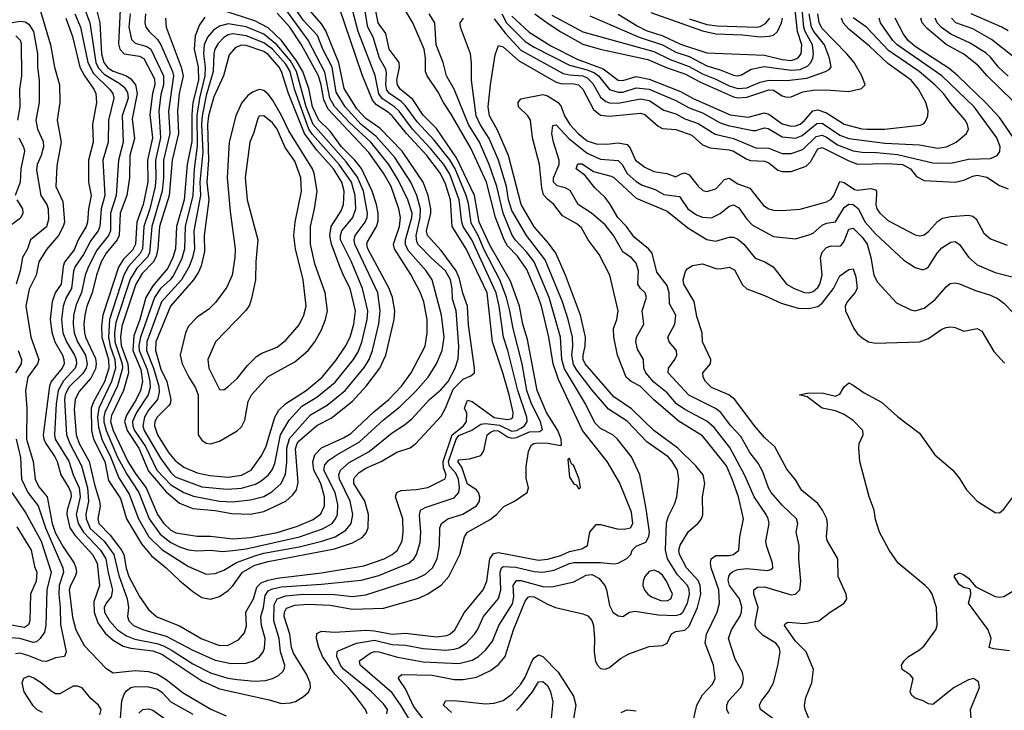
# Model space of a CAD drawing. Header units: inches. Extents: x 884549 to 1028252, y 526810 to 653624.
# Tile 808 of 1056: x 974289 to 978732, y 611426 to 614544. Entities that reach past the tile are written whole.
import ezdxf

# ---------------------------------------------------------------- set-up
doc = ezdxf.new("R2010")
doc.units = ezdxf.units.IN
doc.header["$MEASUREMENT"] = 0
doc.layers.add('A9671', color=7, linetype='Continuous')

msp = doc.modelspace()

# ---------------------------------------------------------------- linework, layer by layer
at = {"layer": 'A9671', "color": 5}
for points, elevation in [([(976990, 614568.1), (977075.3, 614515.3), (977115.3, 614495.3), (977191.2, 614471.2), (977270, 614433.4), (977390, 614393.2), (977650, 614382.7), (977730, 614364), (977770, 614359.8), (977800.9, 614370), (977815.8, 614390), (977817.7, 614430), (977798.6, 614490), (977774.2, 614714.2)], 2480), ([(974496.4, 614550), (974527.3, 614467.3), (974560.2, 614330), (974581.3, 614290), (974623.9, 614230), (974632.2, 614210), (974635.2, 614170), (974617.2, 614070), (974620.1, 613990), (974598.9, 613910), (974599.3, 613810), (974611.6, 613750), (974599.6, 613690), (974594.4, 613630), (974588.4, 613610), (974552.7, 613550), (974535.1, 613504.9), (974490.9, 613449.1), (974484.8, 613430), (974475.4, 613350), (974448.1, 613310), (974435.4, 613270), (974426.8, 613190), (974433.5, 613133.5), (974447.6, 613090), (974481.1, 613030), (974488.5, 613010), (974488.7, 612990), (974480.1, 612970), (974431, 612910), (974423.1, 612890), (974395, 612670), (974397.3, 612650), (974405.9, 612630), (974447.5, 612570), (974457.6, 612550), (974473.7, 612490), (974511.1, 612430), (974518.8, 612410), (974520.4, 612390), (974502.8, 612330), (974501.7, 612310), (974514.8, 612250), (974536.9, 612216.9), (974616.8, 612130), (974638, 612090), (974648.9, 611990), (974623.9, 611916.1), (974624.3, 611870), (974641.1, 611821.1), (974674.6, 611774.6), (974710, 611742.9), (974756.3, 611716.3), (974790, 611707.1), (974890, 611694.7), (974930, 611680.1), (975110, 611559.2), (975190, 611523.8), (975414.4, 611474.4), (975470, 611457.7), (975510, 611460.8), (975533.1, 611466.9), (975570, 611488.5), (975591.7, 611508.3), (975600.7, 611530), (975598.9, 611550), (975582.8, 611590), (975525, 611685), (975515, 611710), (975508.1, 611770), (975482.6, 611850), (975484.1, 611870), (975492.7, 611887.3), (975530, 611901.1), (975590, 611904.9), (975690, 611900.7), (975790, 611882.6), (975930, 611886.8), (976090, 611933.3), (976130, 611952.2), (976190, 611991.6), (976225.6, 612030), (976274.6, 612130), (976296, 612210), (976309.1, 612230), (976412, 612288), (976440.8, 612310), (976473.4, 612346.6), (976522.3, 612370), (976578.7, 612410), (976584.9, 612430), (976574.4, 612474.4), (976573.8, 612526.2), (976585.5, 612594.5), (976597.1, 612622.9), (976608.6, 612631.4), (976625.6, 612634.4), (976672.5, 612632.5), (976730, 612621.1), (976733.1, 612626.9), (976731.8, 612650), (976717.1, 612690), (976666.7, 612770), (976624.3, 612870), (976580.8, 613100.8), (976559.2, 613170), (976543.8, 613250), (976503.6, 613363.6), (976410, 613526.3), (976362.8, 613630), (976341.7, 613750), (976260.2, 613920.2), (976170, 614053.1), (976110, 614113.3), (976062.6, 614182.6), (976005.6, 614230), (975993, 614250), (975991.1, 614270), (976002.7, 614330), (976001.7, 614350), (975956.1, 614410), (975940.7, 614480.7), (975906.8, 614530), (975887.1, 614627.1)], 2420), ([(974741.6, 614590), (974734, 614434), (974740.1, 614410), (974759.8, 614390), (974830, 614379.4), (974848.3, 614368.3), (974896.3, 614276.3), (974898.4, 614250), (974888.1, 614210), (974876.1, 614116.1), (974887.5, 614010), (974865.5, 613910), (974866.6, 613810), (974845.8, 613710), (974816.8, 613630), (974811.1, 613530), (974797.4, 613502.6), (974757.7, 613462.3), (974733.9, 613426.1), (974663.7, 613210), (974657.7, 613162.3), (974659.8, 613110), (974690, 613010), (974691.6, 612970), (974670.9, 612909.1), (974621.3, 612818.7), (974610.9, 612790), (974612.9, 612690), (974621, 612650), (974673.5, 612550), (974690, 612463.3), (974743, 612383), (974770.6, 612290), (974838.5, 612178.5), (974883.2, 612123.2), (974950.1, 612070), (975010, 612012), (975070, 611962), (975110, 611936.1), (975150, 611928.4), (975190, 611940.4), (975230, 611967.4), (975250, 611987.6), (975294.2, 612050), (975350, 612081), (975410, 612098.8), (975710, 612155.6), (975790, 612181.7), (975833.4, 612206.6), (975852, 612228), (975861.5, 612250), (975862.6, 612310), (975846.4, 612370), (975796.6, 612450), (975796.4, 612470), (975801.7, 612478.3), (975820.8, 612499.2), (975850, 612520.1), (975919.8, 612550), (975990, 612591), (976050, 612611.8), (976076.3, 612630), (976190, 612754), (976210, 612790.1), (976244.8, 612875.2), (976290, 612920.4), (976324.1, 612935.9), (976340.4, 612950), (976341.5, 612970), (976314, 613166), (976310.2, 613250), (976288.5, 613308.5), (976273.9, 613373.9), (976258.6, 613410), (976190, 613501.5), (976128.4, 613570), (976124.3, 613590), (976143.3, 613670), (976143.5, 613690), (976132, 613750), (976109.7, 613810), (976015.2, 613950), (975913.5, 614053.5), (975850, 614097), (975810, 614141.6), (975752.9, 614232.9), (975729.3, 614349.3), (975670, 614493.4), (975650, 614524.1), (975570, 614618.4)], 2520), ([(974787.6, 614570), (974781.4, 614510), (974793.5, 614453.5), (974810, 614437.4), (974862.6, 614422.6), (974880.8, 614410), (974936.9, 614290), (974937.4, 614250), (974926.1, 614206.1), (974916.1, 614130), (974924.2, 614010), (974902, 613910), (974903.5, 613830), (974899.8, 613790), (974875.6, 613690), (974849.4, 613610.6), (974843.1, 613510), (974832.2, 613487.8), (974779.8, 613430), (974758, 613390), (974693.9, 613190), (974689.9, 613110), (974697.6, 613070), (974718.7, 613010), (974721.2, 612970), (974703.6, 612910), (974645.8, 612790), (974639.7, 612750), (974644.1, 612704.1), (974658.6, 612650), (974698, 612570), (974735.3, 612475.2), (974782.3, 612402.3), (974824.4, 612290), (974871.9, 612210), (974930, 612152.8), (975050, 612075.3), (975130, 612041.5), (975170, 612044.5), (975210, 612059.6), (975266.3, 612093.8), (975350, 612123.8), (975390, 612135), (975550, 612164.4), (975651.6, 612190), (975711.9, 612210), (975760.9, 612239.1), (975785, 612270), (975792.7, 612310), (975779.9, 612370), (975731.8, 612470), (975728.7, 612490), (975735.8, 612510), (975775.3, 612544.7), (975866, 612594), (975970, 612679.6), (976025.2, 612714.8), (976057.7, 612742.3), (976138.7, 612830), (976190, 612874.4), (976221.6, 612910), (976254.4, 612970), (976267.7, 613012.3), (976270.2, 613070), (976257.9, 613230), (976241.7, 613281.7), (976240.6, 613330), (976233.4, 613370), (976209.6, 613410), (976147.3, 613467.3), (976087.9, 613527.9), (976081, 613541), (976077.2, 613570), (976096.6, 613650), (976097, 613690), (976081.5, 613750), (976053.5, 613810), (975981.9, 613921.9), (975897, 614017), (975830, 614070), (975757.7, 614150), (975717, 614217), (975699.1, 614330), (975656, 614410), (975632.3, 614472.3), (975570, 614539.3), (975510, 614624.8)], 2540), ([(974382.3, 614582.3), (974427.3, 614430), (974445.7, 614330), (974467.8, 614250), (974469.6, 614170), (974457.7, 614090), (974476.5, 613990), (974456.2, 613883.8), (974452.2, 613790), (974483.6, 613723.6), (974490.6, 613630), (974485.2, 613610), (974464.3, 613570), (974410, 613507), (974375.1, 613450), (974362.3, 613390), (974332, 613328), (974317, 613250), (974338.3, 613110), (974374.3, 613010), (974369, 612990), (974324.9, 612930), (974314.3, 612870), (974320.6, 612790), (974319.6, 612650), (974349.5, 612550), (974358.2, 612470), (974375.4, 612435.4), (974412.5, 612390), (974434.5, 612270), (974449.2, 612229.2), (974484.2, 612164.2), (974534.1, 612090), (974541.9, 612070), (974544.3, 612050), (974539.6, 612030), (974517.2, 611990), (974512.4, 611970), (974527, 611847), (974541.8, 611790), (974579.1, 611719.1), (974676.7, 611616.7), (974710, 611595.8), (974810, 611606.4), (974870, 611601), (974910, 611589.8), (974950, 611565.6), (975025.9, 611505.9), (975151, 611431), (975220.9, 611400.9)], 2380), ([(974537.9, 614570), (974562.9, 614510), (974595.7, 614350), (974621.1, 614301.1), (974694.3, 614230), (974708.4, 614210), (974713.3, 614190), (974689.3, 614090), (974688, 613990), (974663.5, 613910), (974672.2, 613750), (974655.9, 613690), (974650, 613610), (974643.2, 613590), (974610, 613547), (974576.1, 613483.9), (974539.7, 613430), (974532, 613408), (974522.3, 613330), (974498, 613290), (974484.4, 613250), (974477.4, 613190), (974482.9, 613130), (974499.6, 613090), (974536.5, 613030), (974544.2, 613010), (974545.5, 612990), (974538.4, 612970), (974486.2, 612913.8), (974461.9, 612870), (974452.5, 612810), (974445, 612670), (974448.3, 612650), (974510, 612551.7), (974530.5, 612490), (974557.5, 612430), (974562, 612390), (974543.9, 612310), (974553.1, 612270), (974576.6, 612230), (974653.6, 612150), (974676.6, 612110), (974687.3, 612047.3), (974707.7, 611970), (974701.3, 611938.7), (974678.2, 611910), (974669.3, 611890), (974671.4, 611870), (974693.3, 611830), (974730.4, 611790), (974770, 611762.3), (974808.3, 611748.3), (974908, 611728), (974937.5, 611717.5), (974977.1, 611697.1), (975070, 611636.5), (975150, 611595.9), (975227.7, 611572.3), (975270, 611565.2), (975350, 611558.2), (975398.3, 611561.7), (975429.9, 611570.1), (975456.3, 611583.7), (975477.4, 611602.6), (975483.8, 611616.2), (975485.7, 611630), (975466.1, 611690), (975458.9, 611750), (975435.3, 611830), (975437.6, 611902.4), (975450.4, 611929.6), (975490, 611943.8), (975570, 611950), (975710, 611949.3), (975790, 611940.7), (975850, 611947.5), (976079.2, 612020.8), (976119.7, 612040.3), (976151.6, 612070), (976172.9, 612110), (976183.2, 612170), (976184.1, 612250), (976192, 612270), (976221.4, 612290), (976287.8, 612312.2), (976350.8, 612349.2), (976363.4, 612370), (976364.9, 612390), (976359, 612410), (976350, 612421.3), (976310, 612447.7), (976284.5, 612524.5), (976265.9, 612550), (976270, 612556.8), (976317.8, 612562.2), (976370, 612576.2), (976383, 612597), (976398.9, 612670), (976416.1, 612683.9), (976430, 612688.8), (976450, 612688.1), (976490, 612660.6), (976510, 612654.4), (976530, 612657.7), (976590, 612684), (976634.5, 612685.5), (976647.3, 612692.7), (976639, 612730), (976598.4, 612810), (976576.5, 612870), (976556.5, 612990), (976515.1, 613150), (976500.9, 613230), (976484.8, 613290), (976455.5, 613370), (976385.3, 613505.3), (976357.6, 613570), (976325.7, 613625.7), (976313.7, 613713.7), (976304.1, 613750), (976253.1, 613870), (976230, 613910.7), (976159.3, 613999.3), (976081.8, 614081.8), (976030, 614154.8), (976010, 614174.7), (975956.9, 614210), (975946.1, 614226.1), (975940.9, 614250), (975944.3, 614304.3), (975940.8, 614320.8), (975912.9, 614370), (975884.4, 614464.4), (975859, 614510), (975846.1, 614590)], 2440), ([(974582.2, 614590), (974604.8, 614530), (974631.5, 614350), (974644.6, 614324.6), (974670, 614297.2), (974737.7, 614257.7), (974759.6, 614239.6), (974774.8, 614214.8), (974777.4, 614190), (974751, 614110), (974756.1, 613990), (974734.2, 613910), (974724.6, 613750), (974697.7, 613670), (974698.1, 613590), (974690, 613569.2), (974636.8, 613503.2), (974599.7, 613430), (974584.1, 613390), (974567.7, 613312.3), (974542.8, 613257.2), (974532.1, 613210), (974529.5, 613170), (974534.2, 613130), (974549.8, 613090), (974584.9, 613030), (974593.6, 612990), (974588.6, 612970), (974574.1, 612945.9), (974510, 612884.7), (974494.5, 612850), (974490.9, 612830), (974499.3, 612670), (974515.4, 612630), (974568.1, 612530), (974595.1, 612430), (974599.2, 612370), (974587.6, 612312.4), (974589.2, 612290), (974607.3, 612247.3), (974670, 612189.2), (974713.9, 612130), (974735.3, 612035.3), (974773.9, 611930), (974779.1, 611890), (974774.6, 611850), (974781.4, 611830), (974790, 611820.8), (974802.5, 611810), (974847.3, 611790), (974950, 611760.9), (975070, 611697.2), (975170, 611652.3), (975242.4, 611637.6), (975310, 611639.4), (975343.1, 611650), (975371.4, 611668.6), (975387.9, 611690), (975393.7, 611706.3), (975396.6, 611750), (975380.4, 611810), (975376.8, 611850), (975389.2, 611890.8), (975395.9, 611944.1), (975410, 611965.6), (975430, 611975.5), (975470, 611984.4), (975650, 611995.4), (975830, 612013.9), (975910, 612034.7), (976045, 612090), (976067.2, 612110), (976079, 612130), (976095.4, 612184.6), (976099.1, 612230), (976092.7, 612307.3), (976098.1, 612330), (976118, 612342), (976250, 612385), (976270.7, 612409.3), (976273.5, 612430), (976269.6, 612470), (976257.4, 612497.4), (976229, 612529), (976224.1, 612550), (976258.5, 612650), (976270, 612667), (976328.6, 612691.4), (976370, 612718.2), (976390, 612721), (976453.2, 612713.2), (976510, 612687.1), (976530, 612689.1), (976550, 612699.5), (976566.1, 612710), (976579.3, 612730), (976577.1, 612750), (976536, 612870), (976491, 613051), (976471.9, 613110), (976451.7, 613250), (976438.5, 613310), (976329.4, 613549.4), (976289.5, 613610), (976283.4, 613630), (976271.2, 613730), (976230, 613846.3), (976203, 613890), (976142.7, 613962.7), (976061.3, 614050), (976000.7, 614130), (975980.5, 614150), (975926.1, 614186.1), (975909.6, 614209.6), (975892.2, 614292.2), (975815.9, 614490), (975785.1, 614610)], 2460), ([(974635.1, 614590), (974651, 614530), (974657.9, 614390), (974668.9, 614350), (974686.7, 614326.7), (974710, 614310.9), (974770.2, 614290.2), (974790, 614277), (974811.5, 614250), (974818.8, 614210), (974796.1, 614096.1), (974807, 614007), (974785.7, 613930), (974784.4, 613830), (974772.7, 613750), (974742.6, 613670), (974737.4, 613570), (974728.8, 613550), (974679.3, 613490), (974656, 613450), (974634.5, 613390), (974616.4, 613310), (974591.7, 613250), (974582, 613210), (974577.8, 613170), (974580.4, 613130), (974585.5, 613110), (974630, 613014.7), (974633.8, 612990), (974630, 612968), (974610, 612925.7), (974555.6, 612864.4), (974539.3, 612830), (974534.2, 612785.8), (974544.1, 612670), (974556.8, 612630), (974601.4, 612550), (974625.5, 612445.5), (974649.1, 612370), (974652, 612348), (974640.6, 612290), (974645.5, 612270), (974696.3, 612216.3), (974747.8, 612150), (974759, 612130), (974768.7, 612068.7), (974781.7, 612030), (974830, 611940.9), (974870, 611880.9), (974907.9, 611847.9), (975010, 611807.8), (975110, 611749.3), (975190, 611718.9), (975230, 611721), (975276.1, 611743.9), (975303.8, 611776.2), (975312.1, 611807.9), (975309.6, 611870), (975344.4, 611930), (975358.2, 611981.8), (975378.7, 612001.3), (975410, 612013.9), (975450, 612022.7), (975650, 612046.7), (975841.7, 612078.3), (975932.9, 612110), (975970.2, 612129.8), (975991.9, 612148.1), (976014.8, 612190), (976019.7, 612230), (976017.5, 612290), (975983.9, 612390), (975990, 612409), (976010, 612418.7), (976077.3, 612422.7), (976130, 612432.7), (976208.8, 612471.2), (976213.9, 612490), (976200.5, 612520.5), (976199.7, 612550), (976240.7, 612670), (976290.8, 612710), (976305, 612730), (976307, 612767), (976296, 612790), (976310, 612826), (976330, 612820.2), (976430, 612747.7), (976490, 612738.3), (976510, 612742.8), (976514.6, 612750), (976515.4, 612770), (976496.9, 612850), (976469.6, 612950), (976422.7, 613090), (976397.8, 613310), (976303, 613510), (976240.8, 613610), (976232.1, 613730), (976210, 613802.6), (976187.8, 613850), (976126.4, 613930), (976034.5, 614030), (975969.6, 614109.6), (975948.4, 614128.4), (975899, 614159), (975880.8, 614180.8), (975834.1, 614294.1), (975730, 614599.9)], 2480), ([(974857, 614570), (974852.9, 614530), (974857.9, 614510), (974872.5, 614490), (974910, 614454.4), (974925.7, 614430), (974978.5, 614310), (974983.2, 614290), (974960.4, 614130), (974965.9, 614030), (974938, 613910), (974937.3, 613830), (974930.9, 613769.1), (974884.7, 613610), (974874, 613490), (974863.6, 613470), (974817.8, 613422.2), (974787.9, 613372.1), (974723, 613177), (974717.1, 613130), (974718.5, 613090), (974751.7, 612990), (974752, 612970), (974729.5, 612890.5), (974673.2, 612770), (974668.4, 612750), (974668.8, 612728.8), (974678.4, 612690), (974730, 612568.6), (974771.7, 612491.7), (974826.3, 612410), (974873.1, 612290), (974922, 612222), (974970, 612183.2), (975010, 612163.6), (975050, 612150.8), (975090, 612146.2), (975150, 612149.2), (975203.5, 612143.5), (975250, 612147.8), (975310, 612155.6), (975551, 612209), (975654.9, 612245.1), (975698.2, 612270), (975714.3, 612290), (975722.7, 612310), (975724.8, 612355.2), (975712.8, 612410), (975661.6, 612510), (975665.3, 612534.7), (975684.4, 612555.6), (975720.1, 612579.9), (975822.1, 612637.9), (975930, 612737.7), (976003.5, 612796.5), (976075.1, 612864.9), (976131.3, 612930), (976170.2, 612989.8), (976194.9, 613050), (976203.5, 613110), (976191.9, 613210), (976149.9, 613370), (976123.6, 613410), (976041.5, 613501.5), (976029, 613529), (976030.2, 613550.2), (976058, 613650), (976059.1, 613670), (976040.8, 613730), (975998.2, 613818.2), (975954.8, 613890), (975872.6, 613990), (975778.6, 614078.6), (975710, 614151.5), (975688.8, 614190), (975666.3, 614306.3), (975590.4, 614450.4), (975489, 614589)], 2560), ([(974946, 614550), (974949.3, 614510), (975017.2, 614330), (975025.8, 614290), (975008.3, 614210), (975000.6, 614130), (975005.7, 614030), (974976.3, 613910), (974963.4, 613750), (974919.9, 613610), (974912.1, 613510), (974905.2, 613474.8), (974891.3, 613448.7), (974841.8, 613398.2), (974813.1, 613350), (974750, 613160.5), (974743.7, 613110), (974747, 613073), (974776.3, 612990), (974779.7, 612950), (974757.8, 612870), (974702.9, 612757.2), (974697.9, 612730), (974710.7, 612690), (974776.9, 612550), (974812.1, 612492.1), (974859.7, 612430), (974910, 612310), (974938.7, 612270), (974970, 612239), (974992.9, 612227.1), (975090, 612212.8), (975150, 612212.1), (975250, 612200.4), (975330, 612207.1), (975450, 612228.7), (975542.6, 612257.4), (975612.3, 612287.7), (975646.9, 612313.1), (975664.1, 612350), (975664.3, 612390), (975647, 612450), (975616.2, 612510), (975611.8, 612548.2), (975620.8, 612579.2), (975650, 612611.3), (975750, 612655.6), (975783.7, 612676.3), (975886.9, 612773.1), (975954.8, 612830), (976011.7, 612890), (976054.8, 612950), (976118.9, 613070), (976127.9, 613130), (976126.8, 613190), (976112.2, 613270), (976097.4, 613310), (976053.4, 613393.4), (975979.9, 613510), (975976.1, 613530), (976002.2, 613610), (976007.6, 613650), (976000.2, 613690), (975964.5, 613790), (975930.9, 613850.9), (975864.2, 613944.2), (975680.2, 614140.2), (975661.2, 614181.2), (975649.1, 614250), (975636.4, 614290), (975560.3, 614430), (975508.1, 614510), (975450, 614572.4)], 2580), ([(975124.7, 614555.3), (975100.2, 614519.8), (975080.3, 614470), (975076.4, 614410), (975093.9, 614330), (975095.1, 614270), (975069.3, 614170), (975064.8, 614115.2), (975065.7, 613994.3), (975044.2, 613890), (975030.8, 613730), (974996.8, 613610), (974991.4, 613510), (974980.2, 613470), (974957.6, 613422.4), (974890, 613342.5), (974858.3, 613290), (974830.5, 613190), (974803.6, 613116.4), (974798.9, 613050), (974834.7, 612965.3), (974843.5, 612910), (974834.5, 612870), (974814.8, 612830), (974770, 612758.9), (974762, 612730), (974773, 612690), (974825.7, 612610), (974870, 612505.4), (974950, 612413.2), (975010, 612361.6), (975070, 612338), (975170, 612327.7), (975245.4, 612314.6), (975330, 612312.1), (975390, 612324.3), (975490.2, 612369.8), (975521.5, 612398.5), (975537.9, 612422.1), (975544.8, 612455.2), (975533.2, 612606.8), (975540.5, 612630), (975550, 612643.4), (975630, 612712.7), (975694.5, 612745.5), (975790, 612822.2), (975852.7, 612890), (975914.6, 612970), (975941.1, 613030), (975977.9, 613190), (975981.7, 613230), (975970.6, 613290), (975956.6, 613330), (975859.3, 613510), (975855.4, 613530), (975858.5, 613541.5), (975898.7, 613610), (975905.6, 613634.4), (975906.7, 613670), (975898.9, 613710), (975879.2, 613770), (975831.2, 613871.2), (975800.9, 613910), (975740.6, 613970), (975690, 614040.8), (975639.1, 614090), (975610, 614150), (975592.8, 614232.8), (975566.7, 614310), (975537.9, 614357.9), (975469.8, 614449.8), (975410, 614506.2), (975350, 614538.6), (975210, 614583.9)], 2620), ([(975857, 611410), (975848.6, 611430), (975804.5, 611490), (975771, 611530), (975710.2, 611590), (975654.4, 611670), (975637.9, 611710), (975628.7, 611750), (975630, 611773.7), (975650, 611784.1), (975710, 611779.1), (975852.4, 611787.6), (975890, 611785.6), (975970, 611770.8), (976030, 611774.3), (976170, 611758.4), (976215.8, 611764.2), (976230, 611770.1), (976252.6, 611790), (976294.1, 611865.9), (976380.6, 611970), (976396.7, 612010), (976410, 612110), (976426.3, 612133.7), (976450, 612138.8), (976630, 612104.2), (976670, 612108.9), (976730, 612125.8), (976770, 612143), (976825, 612155), (976850.4, 612169.6), (976862.2, 612230), (976890, 612264.6), (976910, 612265.7), (976985.3, 612245.3), (977016.6, 612243.4), (977045.8, 612250), (977055.5, 612270), (977050, 612320.8), (976995.3, 612455.3), (976940.5, 612550), (976829, 612690), (976719.6, 612919.6), (976695.6, 612990), (976676.1, 613110), (976644.1, 613250), (976630.2, 613290), (976576.5, 613416.5), (976535.7, 613475.7), (976490, 613523), (976474.5, 613550), (976435.9, 613650), (976395.2, 613810), (976324.2, 613964.2), (976236.4, 614116.4), (976200.6, 614170), (976177.1, 614217.1), (976127.5, 614290), (976120.4, 614310), (976120.2, 614370), (976113.3, 614410), (976062.8, 614530), (976026.4, 614590)], 2380), ([(975944.7, 611410), (975948.2, 611430), (975930, 611455.3), (975875.5, 611510), (975750, 611612.5), (975736, 611630), (975719.5, 611670), (975720.7, 611690), (975725.3, 611694.7), (975808.4, 611730), (975890, 611743.2), (975970, 611723.5), (976030, 611720.2), (976110, 611705.9), (976210, 611698.4), (976250, 611702.1), (976270, 611708.6), (976303.2, 611730), (976341, 611770), (976355.3, 611790), (976382.4, 611850), (976448.9, 611931.1), (976459.9, 611970), (976456.2, 612050), (976463.2, 612070), (976470, 612075.2), (976528, 612072), (976610, 612052.9), (976650, 612050.1), (976700.7, 612059.3), (976770, 612089.7), (976790, 612093.3), (976910, 612093.7), (976970, 612088.3), (976990, 612091.2), (977029, 612111), (977046, 612130), (977053.1, 612150), (977070, 612167.9), (977114.9, 612185.1), (977128.5, 612211.5), (977130.3, 612230), (977115.8, 612335.8), (977087.4, 612490), (977049.9, 612570), (976986.3, 612650), (976964.8, 612670), (976910, 612699.1), (976884.5, 612724.5), (976842.4, 612810), (976747.9, 612967.9), (976734.8, 613010), (976728.7, 613110), (976678.6, 613290), (976611, 613450), (976576.3, 613496.3), (976523.9, 613550), (976510, 613573.4), (976469.7, 613669.7), (976442.1, 613790), (976408, 613890), (976363, 613990), (976314.4, 614070), (976249.5, 614230), (976214.9, 614290), (976199.6, 614350), (976168.8, 614430), (976162.7, 614530), (976136.8, 614570)], 2360), ([(976464.2, 614570), (976486, 614530), (976570, 614444.7), (976610, 614419.9), (976770, 614338.6), (976850, 614317.6), (976883.1, 614303.1), (976901, 614290), (976950, 614229.1), (976990, 614215.9), (977010, 614217), (977070, 614236.6), (977130, 614230.5), (977250, 614178.2), (977310, 614145.7), (977370, 614122.4), (977450, 614077.6), (977486.2, 614066.2), (977596.4, 614043.6), (977610, 614042.8), (977650, 614056.1), (977666.9, 614053.1), (977730, 614015.5), (977790, 614008.3), (977819.4, 614020.6), (977885.3, 614074.7), (977910, 614076.2), (977990, 614022.6), (978030, 614007.4), (978193.5, 613986.5), (978350, 613978.3), (978430, 613964.3), (978471, 613969), (978515, 613990), (978561.8, 614030), (978569.8, 614050), (978566.5, 614070), (978555.8, 614090), (978490, 614164.7), (978457.3, 614210), (978418.9, 614250), (978348.3, 614310), (978210, 614403.8), (978110, 614510.4), (978050, 614552.2)], 2360), ([(976613.2, 614570), (976669, 614529), (976730, 614488.5), (976830, 614433.5), (976908, 614410), (977124, 614364), (977210, 614325.9), (977290, 614298.6), (977361.4, 614261.4), (977510, 614195.8), (977530, 614190.7), (977570, 614193.3), (977670, 614226.2), (977690, 614224.8), (977730, 614200.3), (977750, 614193.3), (977770, 614195.7), (977822.5, 614217.5), (977870, 614226), (977926.6, 614226.6), (978030, 614218.9), (978086.8, 614233.2), (978103.5, 614250), (978088.6, 614290), (978053.8, 614350), (978022, 614390), (977910, 614503.6), (977895.8, 614530), (977890.2, 614570.2)], 2420), ([(976690, 614564.6), (976830, 614489.1), (977150, 614399.9), (977224.3, 614364.3), (977310, 614332.4), (977370, 614299), (977430, 614275.8), (977490, 614244.8), (977530, 614232.3), (977570, 614236.6), (977630, 614261.8), (977670, 614270.6), (977750, 614268.8), (977840.5, 614279.5), (977925.1, 614310), (977941.4, 614318.6), (977950.5, 614329.5), (977943.1, 614370), (977920.1, 614430), (977872.9, 614490), (977862.2, 614510), (977851.7, 614570)], 2440), ([(976861.4, 614561.4), (977084.6, 614464.6), (977189.6, 614430), (977250, 614396.9), (977310, 614377.1), (977390, 614335.7), (977450, 614317.6), (977510, 614292.5), (977530, 614290.6), (977545.3, 614294.7), (977590, 614320.3), (977647.6, 614332.4), (977770, 614315.5), (977810, 614318), (977845, 614335), (977858.7, 614350), (977867.3, 614370), (977870.2, 614390), (977866, 614430), (977833.3, 614490), (977827.4, 614510), (977819.8, 614590)], 2460), ([(977136.1, 614576.1), (977370, 614492.9), (977430, 614480), (977550, 614474.5), (977630, 614465.7), (977671, 614469), (977690, 614474.1), (977709, 614490), (977727.1, 614530), (977731.7, 614550)], 2520), ([(978750, 614492.6), (978721.3, 614510), (978582.4, 614570)], 2220), ([(974190, 614519.7), (974290, 614537.6), (974314, 614534), (974330, 614523.3), (974351, 614490), (974369.4, 614390), (974368.3, 614330), (974377.2, 614270), (974376.6, 614170), (974361.6, 614090), (974368.7, 614050), (974394.3, 613994.3), (974396.2, 613970), (974385.4, 613930), (974367.6, 613890), (974364.2, 613864.2), (974383.3, 613750), (974411.1, 613710), (974417.6, 613690), (974417.9, 613642.1), (974410, 613608.3), (974337.1, 613550), (974324.2, 613510), (974301.3, 613470), (974291.1, 613410), (974272.6, 613350)], 2360), ([(976044, 611390), (976010, 611447.3), (975970, 611504.8), (975824.5, 611630), (975821.5, 611650), (975870, 611685), (975890, 611691.5), (975909.9, 611690.1), (975993.3, 611666.7), (976110, 611645.4), (976270, 611637.8), (976330, 611652.5), (976359.1, 611670), (976390, 611697.4), (976421.7, 611738.3), (976450.6, 611810), (976512.3, 611907.7), (976518.8, 611938.8), (976514.9, 611990), (976530, 612011.8), (976550, 612012.1), (976650, 611985.7), (976690, 611983.5), (976790, 612006.7), (976844.3, 612035.7), (976870, 612038.8), (976902.2, 612022.2), (976929.5, 611990), (976937.2, 611970), (976950, 611899.3), (976965.2, 611870), (976990, 611853.6), (977010, 611850.2), (977041.3, 611870), (977066, 611874), (977170, 611856.8), (977250, 611853.9), (977270, 611860.5), (977281.1, 611870), (977302.6, 611910), (977311.9, 611950), (977310, 611971.7), (977301.8, 611990), (977257.9, 612037.9), (977212.1, 612110), (977202.8, 612150), (977208.1, 612271.9), (977216.7, 612303.4), (977243.7, 612356.3), (977253.6, 612390), (977263.2, 612470), (977257.1, 612510), (977233.5, 612550), (977214.6, 612570), (977118.5, 612638.5), (977030, 612731.6), (976945.3, 612785.3), (976872.1, 612872.1), (976802.2, 612962.2), (976787.6, 612987.6), (976780, 613030), (976785.3, 613070), (976782.9, 613110), (976763.7, 613190), (976737.5, 613270), (976660.1, 613460.1), (976575.9, 613570), (976510, 613682.2), (976494.4, 613730), (976484.9, 613790), (976449.5, 613910), (976407.6, 614007.6), (976367.2, 614070), (976348.9, 614110), (976327.4, 614270), (976327.7, 614347.7), (976322.4, 614390), (976277.5, 614510), (976276.6, 614530), (976291.9, 614550)], 2340), ([(976430, 614546.9), (976481.2, 614481.2), (976550, 614406.2), (976741, 614301), (976770, 614294), (976830, 614290.5), (976850, 614281.4), (976875.4, 614255.4), (976910, 614194), (976933.9, 614173.9), (976950, 614167.6), (976990, 614166.9), (977090, 614186.3), (977130, 614178.1), (977195.8, 614135.8), (977250, 614118.1), (977290, 614096.1), (977350, 614075.3), (977426.6, 614026.6), (977510, 614007.5), (977610, 613964.5), (977670, 613964.2), (977730, 613940.1), (977770, 613938.9), (977822.2, 613957.8), (977883.5, 614016.5), (977910, 614022.6), (977930, 614013.6), (977978.8, 613978.8), (978050, 613951.3), (978090, 613945.1), (978155.6, 613944.4), (978250, 613935.3), (978410, 613896.9), (978490, 613896), (978570, 613914.4), (978670, 613917.5), (978699.7, 613930), (978711.9, 613948.1), (978714, 613970), (978698.6, 614010), (978595.5, 614150), (978450.5, 614290.5), (978249.2, 614430), (978229.6, 614450), (978173.3, 614530), (978166.6, 614550)], 2340), ([(976510, 614559.4), (976587.6, 614487.6), (976685.9, 614425.9), (976804.7, 614364.7), (976921.4, 614321.4), (976990, 614270.8), (977010, 614269.5), (977070, 614286.8), (977130, 614275.8), (977270, 614219.9), (977328, 614188), (977494.5, 614114.5), (977576.1, 614103.9), (977650, 614123.3), (977670, 614117.6), (977730, 614074.1), (977770, 614063.6), (977790, 614064.5), (977810, 614072.3), (977830, 614088.5), (977868.2, 614131.8), (977890, 614136.3), (977930, 614123.7), (978010, 614072), (978089.5, 614050.5), (978111.2, 614048.8), (978191, 614049), (978352.7, 614067.3), (978366.6, 614073.4), (978376.2, 614083.8), (978387.1, 614110), (978387.9, 614132.1), (978377.7, 614170), (978344.1, 614230), (978311.8, 614270), (978206, 614346), (978123.7, 614423.7), (978030, 614501), (978005.3, 614530), (977997.3, 614550)], 2380), ([(977310, 614547.7), (977390, 614522.5), (977436.5, 614516.5), (977614.7, 614510), (977630, 614513.1), (977653.7, 614526.2), (977673.3, 614550)], 2540), ([(978773.4, 614010), (978710, 614101.5), (978646.4, 614170), (978522.9, 614290), (978482.5, 614322.5), (978330, 614422.7), (978298.6, 614450), (978277.6, 614477.6), (978239.4, 614550)], 2320), ([(978773.9, 614173.9), (978654.6, 614290), (978615, 614335), (978550, 614388.1), (978470, 614432.2), (978384.5, 614504.5), (978361.4, 614530), (978355.2, 614550)], 2280), ([(978748.7, 614288.7), (978705.7, 614330), (978670, 614374.5), (978650, 614392.4), (978578.3, 614438.3), (978490, 614478.2), (978448, 614508), (978429, 614530), (978420.3, 614550)], 2260), ([(978781.2, 614370), (978674.8, 614454.8), (978590, 614501.8), (978513.8, 614530), (978494.2, 614550)], 2240), ([(974271.4, 614471.4), (974291.2, 614451.2), (974295.8, 614435.8), (974297.4, 614290), (974287.1, 614230), (974289.1, 614150), (974278.6, 614090)], 2340), ([(976123.3, 611370), (976065.6, 611445.6), (976030, 611523.4), (975998.3, 611570), (976000.6, 611579.4), (976012.4, 611587.6), (976150, 611585.3), (976250, 611566.2), (976290, 611566), (976350, 611576.1), (976413.8, 611606.2), (976450, 611632.5), (976479.7, 611670), (976516.8, 611790), (976570, 611919.7), (976583.3, 611936.7), (976590, 611940.5), (976610, 611938.1), (976670, 611904.9), (976707.1, 611890), (976830, 611862), (976852.4, 611852.4), (976871.1, 611831.1), (976878.8, 611810), (976883, 611750), (976880.4, 611690), (976887.2, 611647.2), (976895.8, 611630), (976910, 611615.8), (976930, 611612), (976950, 611619.8), (976999.5, 611660.5), (977038.3, 611681.7), (977130, 611715.1), (977190, 611719.3), (977210, 611728.9), (977230, 611771.3), (977250, 611782.1), (977290, 611788), (977310, 611806.9), (977347.8, 611890), (977361.9, 611950), (977358.8, 611990), (977350, 612012.9), (977297.3, 612070), (977265.7, 612130), (977262.7, 612150), (977268.8, 612171.2), (977306.8, 612233.2), (977350, 612270.8), (977365.3, 612290), (977372, 612308.1), (977369.3, 612390), (977380.9, 612450), (977372.3, 612490), (977340.1, 612530), (977258, 612610), (977149.8, 612689.8), (977050, 612786.8), (976970, 612840.8), (976839.9, 612990), (976832.2, 613010), (976832.2, 613030), (976841.1, 613070), (976841.5, 613110), (976818.9, 613210), (976751.8, 613390), (976707.4, 613490), (976675.4, 613535.5), (976610, 613609), (976552, 613710), (976495.1, 613930), (976444.8, 614044.8), (976408.9, 614110), (976403.3, 614150), (976413.5, 614250), (976435, 614385), (976450, 614427.2), (976470, 614420.7), (976539, 614359), (976710, 614261.6), (976730, 614254.8), (976790, 614254.2), (976810, 614249.7), (976830.7, 614230), (976877.5, 614137.5), (976910, 614112.6), (976950, 614108.3), (977090, 614121), (977110, 614115.3), (977170, 614062.5), (977190, 614052.7), (977250, 614047.6), (977322.1, 614022.1), (977370, 613979), (977405.1, 613965.1), (977490, 613955.8), (977510, 613949.8), (977570, 613913.3), (977587.3, 613907.3), (977650, 613904.3), (977670, 613897.7), (977710, 613864.9), (977730, 613857.9), (977770, 613858.5), (977837.5, 613882.5), (977858.1, 613901.9), (977890, 613960.1), (977910, 613966.9), (978030, 613906.9), (978070, 613892.2), (978205, 613895), (978272.8, 613890), (978309, 613870), (978336.1, 613836.1), (978370, 613817.2), (978510, 613810.5), (978550, 613818.9), (978590, 613837.8), (978610, 613842.2), (978652.9, 613832.9), (978710, 613795.3), (978750, 613779.5)], 2320), ([(977326, 611370), (977344.7, 611450), (977370, 611495.9), (977415.2, 611544.8), (977427.3, 611570), (977419.1, 611630), (977381.4, 611730), (977387.8, 611770), (977436.6, 611870), (977446.8, 611910), (977443.5, 611970), (977409.7, 612070), (977406.4, 612090), (977409.4, 612110), (977430, 612124.5), (977490, 612125.2), (977510.2, 612129.8), (977533.3, 612150), (977538.9, 612210), (977555.6, 612290), (977531.9, 612390), (977504.4, 612470), (977477.6, 612530), (977370, 612666), (977265, 612730), (977150, 612827.2), (977088.8, 612888.8), (977047.7, 612910), (977025.6, 612930), (976987.1, 613030), (976969.4, 613110.6), (976969, 613150), (976983.6, 613190), (976989.9, 613230), (976952.2, 613390), (976903, 613483), (976853.7, 613550), (976824.1, 613604.1), (976802.7, 613622.7), (976738.7, 613658.7), (976699.6, 613710), (976670, 613733.4), (976653.2, 613753.2), (976644.6, 613784.6), (976633.9, 613890), (976602.4, 614010), (976594.4, 614090), (976582.3, 614110), (976539.1, 614150), (976537.5, 614170), (976550, 614187), (976650, 614206.2), (976670, 614200.3), (976719.1, 614170), (976732, 614152), (976747.2, 614110), (976771, 614070), (976808.3, 614030), (976850, 613996.3), (976890, 613983.8), (976938.1, 613981.9), (976990, 613987.7), (977030, 613979.6), (977043.7, 613963.7), (977067.8, 613910), (977110, 613877.9), (977150, 613857.7), (977209.2, 613849.2), (977250, 613834.8), (977270, 613847), (977290, 613852), (977310, 613842.9), (977350, 613791.6), (977372, 613772), (977390, 613768.6), (977430, 613780.7), (977470, 613821.7), (977490, 613827.9), (977530, 613803.2), (977582.9, 613782.9), (977645.4, 613705.4), (977670, 613689.5), (977690, 613683.8), (977730, 613682.3), (977810, 613688.4), (977930, 613722.1), (977950, 613733.5), (977963.4, 613750), (977990, 613812.8), (978010, 613808.2), (978056.5, 613776.5), (978070, 613773.6), (978130, 613782.1), (978150, 613775.9), (978155.5, 613770), (978155.9, 613755.9), (978151.5, 613710), (978157.1, 613690), (978170.1, 613670), (978210, 613635.1), (978330, 613571.8), (978350, 613567.8), (978370, 613572.5), (978390, 613587.3), (978430, 613632.3), (978452.9, 613647.1), (978490, 613655.9), (978570, 613661), (978590, 613656.6), (978605.3, 613645.3), (978640, 613580), (978670, 613555), (978745.6, 613525.6)], 2280), ([(977489.1, 611410), (977479.2, 611430), (977479.2, 611450), (977487.3, 611470), (977542.7, 611530), (977552.3, 611550), (977554.6, 611570), (977550, 611596.9), (977517.8, 611657.8), (977487.6, 611750), (977500.2, 611790), (977537.8, 611850), (977545.5, 611870), (977547.1, 611893), (977536.8, 611930), (977492.4, 611990), (977486, 612014), (977488.2, 612031.8), (977496.3, 612043.7), (977507.1, 612052.9), (977530, 612061.5), (977570, 612066.6), (977662.9, 612057.1), (977678.4, 612061.6), (977687.2, 612070), (977685.7, 612090), (977658.2, 612170), (977655.8, 612190), (977670.4, 612269.6), (977667, 612290), (977658, 612310), (977602.9, 612390), (977562.7, 612482.7), (977492.9, 612612.9), (977422.8, 612702.8), (977390, 612732), (977290, 612783.8), (977252.2, 612810), (977210, 612859.9), (977150, 612907.5), (977114.4, 612950), (977105.4, 612970), (977103.2, 613010), (977076.2, 613056.2), (977068.4, 613090), (977072.2, 613110), (977104.7, 613170), (977098, 613230), (977117.2, 613290), (977110.6, 613310), (977089.8, 613330), (977077.9, 613350), (977081.9, 613410), (977070, 613445.1), (977049.4, 613469.4), (977010, 613495.8), (976967.7, 613570), (976930, 613618.3), (976869.2, 613670), (976808.8, 613708.8), (976772.6, 613772.6), (976750, 613784.6), (976714, 613794), (976698.2, 613810), (976697.9, 613830), (976723.3, 613890), (976723.5, 613910), (976697.1, 613990), (976689.6, 614030), (976694.1, 614065.9), (976710, 614068.7), (976767.5, 614007.5), (976850, 613940.9), (976910, 613913.3), (976990, 613908.2), (977008.2, 613890), (977030, 613849.2), (977070, 613813.1), (977097.2, 613797.2), (977156.5, 613776.5), (977195.1, 613755.1), (977266, 613746), (977304.1, 613690), (977342.8, 613662.8), (977370, 613652.4), (977410.4, 613649.6), (977450, 613668.8), (977490, 613701.9), (977510, 613707.9), (977534.6, 613694.6), (977570, 613643.2), (977595.8, 613615.8), (977690, 613565.1), (977790, 613555), (977850, 613572), (977870, 613580.1), (977910, 613616.2), (977930, 613624.7), (977970, 613630.7), (978010, 613695.2), (978030, 613710.4), (978050, 613709.7), (978071.8, 613691.8), (978104, 613630), (978150, 613576.8), (978278.1, 613458.1), (978330, 613425.2), (978364.8, 613415.2), (978379.6, 613420.4), (978390, 613428), (978428.3, 613490), (978450, 613513.1), (978490, 613538.7), (978510, 613541.8), (978530, 613529.2), (978570, 613471), (978610, 613437.6), (978690, 613402.7), (978780.2, 613380.2)], 2260), ([(974284.6, 614010), (974306, 613970), (974310.1, 613950), (974293.1, 613870), (974290.4, 613809.6), (974267.6, 613750)], 2340), ([(977687.1, 611390), (977632.2, 611430), (977626.6, 611450), (977636.5, 611470), (977668.5, 611510), (977689.8, 611550), (977710, 611626.8), (977720.2, 611690), (977716, 611710), (977700.8, 611730), (977643.8, 611763.8), (977613.8, 611793.8), (977608, 611810), (977609.4, 611829.4), (977621.5, 611890), (977601.2, 611950), (977601.4, 611970), (977618.2, 611981.8), (977650, 611983.1), (977770, 611947.1), (977790, 611951.2), (977808.8, 611970), (977813.5, 612010), (977805, 612110), (977805.9, 612170), (977793.4, 612230), (977800.2, 612270), (977794.2, 612290), (977730, 612351.9), (977680.2, 612410), (977668, 612430), (977642.5, 612502.4), (977621.3, 612541.3), (977583.4, 612590), (977542.3, 612662.3), (977498.3, 612710), (977452.9, 612770), (977428.7, 612788.7), (977308.2, 612848.2), (977215.2, 612950), (977216.8, 612970), (977245.7, 613010), (977253.6, 613030), (977252.5, 613050), (977220.3, 613090), (977214.2, 613110), (977244.5, 613170), (977249.9, 613210), (977221.6, 613261.6), (977220.1, 613310), (977210, 613344.2), (977164.6, 613404.6), (977143.5, 613490), (977125.6, 613510), (977061.6, 613561.6), (977027.2, 613610), (976987.3, 613650), (976952.4, 613712.4), (976930, 613741.6), (976884.6, 613784.6), (976840.8, 613840.8), (976800.2, 613870), (976807.1, 613892.9), (976827.6, 613892.4), (976878.7, 613858.7), (976957.9, 613837.9), (976970, 613831.1), (977070, 613737.8), (977210, 613678.9), (977304.1, 613604.1), (977390, 613551.5), (977430, 613543.8), (977490, 613562.6), (977510, 613562.6), (977530, 613553.2), (977556.2, 613530), (977607.9, 613467.9), (977651.3, 613451.3), (977688.8, 613428.8), (977749.7, 613349.7), (977784.4, 613330), (977830, 613311.8), (977850, 613310.7), (977870, 613317.3), (977890, 613334.6), (977899.5, 613350), (977910.6, 613390), (977902.3, 613470), (977910, 613494.8), (977930, 613514.8), (977950, 613522.5), (977990, 613520.7), (977995.6, 613524.4), (978010, 613544), (978030, 613598.3), (978050, 613601.9), (978090, 613562.1), (978112.5, 613530), (978130.1, 613469.9), (978143.3, 613390), (978159.4, 613359.4), (978245.1, 613265.1), (978310, 613234.4), (978330, 613230.2), (978370, 613241.8), (978419.9, 613280.1), (978470, 613338.5), (978487.9, 613352.1), (978510, 613355.2), (978530, 613351.1), (978601.4, 613321.4), (978670, 613300.4), (978704.1, 613284.1), (978730, 613264.7), (978776.5, 613216.5)], 2240), ([(974275.6, 613730), (974301.9, 613690), (974303.3, 613670), (974291.6, 613648.4), (974241.7, 613610)], 2340), ([(977850.4, 611390), (977833.4, 611430), (977831, 611450), (977835.8, 611484.2), (977863.9, 611550), (977871.3, 611610), (977838.3, 611690), (977790, 611738.1), (977740.4, 611810), (977743, 611817), (977755.2, 611824.8), (977830, 611818), (977895.6, 611830), (977946.6, 611870), (978009.7, 611910), (978021.1, 611930), (978018, 611950), (977981.7, 612030), (977980.4, 612110), (977933.1, 612193.1), (977929.1, 612210), (977934.7, 612265.3), (977931.1, 612290), (977911.7, 612330), (977890, 612359.4), (977817.9, 612417.9), (977790, 612466.9), (977750, 612514.8), (977695.7, 612615.7), (977650, 612657.2), (977604.3, 612710), (977515.2, 612830), (977488.8, 612850), (977410, 612883.4), (977383.2, 612910), (977373.5, 612930), (977371.1, 612950), (977405.7, 612990), (977407, 613010), (977369.8, 613090), (977369.1, 613130.9), (977344.4, 613204.4), (977332.1, 613272.1), (977285.4, 613350), (977283.1, 613370), (977293.3, 613406.8), (977300.7, 613419.3), (977325.5, 613434.5), (977370, 613441.8), (977430, 613420.1), (977450, 613419.2), (977490, 613426.9), (977515, 613415), (977550, 613347.1), (977570, 613328.4), (977650, 613298.5), (977724.3, 613264.3), (977801.9, 613241.9), (977850, 613239.3), (977890, 613248.7), (977910, 613264), (977961.6, 613330), (977990, 613388.2), (978030, 613416.1), (978050, 613418.6), (978062.6, 613382.6), (978067.9, 613330), (978057.8, 613310), (978022.3, 613270), (978013.3, 613250), (978014.6, 613230), (978053.1, 613150), (978070, 613125.1), (978090, 613107.1), (978119.5, 613090), (978150, 613082.9), (978350, 613089.4), (978390, 613104.8), (978450, 613146), (978470, 613155), (978490, 613157.8), (978510, 613154), (978550, 613137.3), (978610.2, 613150.2), (978630, 613137.4), (978685.3, 613045.3), (978733.6, 612993.6)], 2220), ([(974281.4, 613050), (974296.7, 613010), (974294.6, 612990), (974269.7, 612950)], 2360), ([(978582, 611390), (978579.8, 611430), (978619.7, 611530), (978615.5, 611555.5), (978593.2, 611570), (978570, 611564.1), (978505, 611530), (978410, 611452.3), (978390, 611455.1), (978366, 611470), (978330, 611481.8), (978314, 611494), (978307.2, 611510), (978320.4, 611570), (978306.6, 611586.6), (978271.3, 611610), (978268.8, 611630), (978279.8, 611650), (978299.7, 611670), (978350, 611699.8), (978370, 611716.9), (978423.1, 611790), (978428.8, 611810), (978425.3, 611890), (978406.2, 611950), (978394.2, 611970), (978374.4, 611990), (978252.5, 612090), (978212.2, 612150), (978168.6, 612230), (978150, 612287), (978144.9, 612330), (978122.2, 612390), (978079.3, 612550), (978075, 612610), (978077.2, 612630), (978095.5, 612670), (978093.2, 612690), (978050, 612734.9), (978010, 612761.1), (977970, 612778.8), (977910, 612790.8), (977842, 612842), (977808, 612850), (977842.3, 612857.7), (977910, 612859.3), (977970, 612844.5), (977990, 612853.1), (978010, 612886.4), (978030, 612904.9), (978050, 612894.7), (978098.9, 612858.9), (978177.2, 612817.2), (978250, 612752.4), (978350, 612678), (978419, 612579), (978500.3, 612510), (978530, 612472.4), (978561, 612421), (978610.2, 612370.2), (978690, 612319.1), (978710, 612317.3), (978730, 612334), (978770, 612388.2)], 2180), ([(974273.2, 612650), (974291.9, 612568.1), (974296.6, 612470), (974325.1, 612410), (974371.5, 612350), (974405.3, 612250), (974483.2, 612070), (974486.1, 612050), (974467, 611990), (974464.8, 611950), (974471.6, 611890), (974473.1, 611813.1), (974498.2, 611690), (974490.1, 611669.9), (974450, 611663.7), (974410, 611647), (974390, 611648.4), (974330, 611673), (974290, 611683.8), (974270, 611681.5)], 2360), ([(974253, 612410), (974315.7, 612315.7), (974385.7, 612190), (974430.9, 612050), (974410.6, 611970), (974406.3, 611810), (974400.6, 611779.4), (974380.3, 611750), (974364, 611736), (974350, 611731.8), (974288.7, 611751.3), (974246.7, 611753.3)], 2340), ([(974275.1, 612255.1), (974339.9, 612150), (974355.4, 612075.4), (974365.8, 612050), (974363.7, 612010), (974336.9, 611950), (974334.2, 611830), (974328.3, 611811.7), (974310, 611800.1), (974224.5, 611815.5)], 2320), ([(978755.3, 611695.3), (978683.3, 611703.3), (978663.7, 611710), (978673.3, 611750), (978659.1, 611790), (978569.8, 611910), (978580.9, 611950), (978579, 611970), (978575.5, 611975.5), (978550, 611980.9), (978530, 611993.2), (978505.2, 612030), (978510, 612038), (978530, 612046.8), (978550, 612038.4), (978570, 612023), (978603.1, 611983.1), (978690, 611940.7), (978710, 611937.6), (978730, 611940.8), (978790, 611975.8)], 2160), ([(976236.8, 611416.8), (976201.7, 611450), (976209.7, 611470), (976249.5, 611470.5), (976390, 611455.5), (976430, 611458.2), (976470, 611470.1), (976510, 611499.6), (976550, 611544.9), (976570, 611576.4), (976601.4, 611650), (976610, 611663.1), (976630, 611676.2), (976650, 611668.8), (976718.3, 611598.3), (976787.9, 611490), (976797.8, 611450), (976787.5, 611390)], 2280), ([(974650, 611406.7), (974656.4, 611430), (974643.6, 611450), (974610, 611479.1), (974570, 611527.5), (974550, 611536.1), (974530, 611535.5), (974470, 611501.1), (974450, 611501.6), (974430, 611512.2), (974385.7, 611550), (974350, 611573.3), (974330, 611579.9), (974305.4, 611570), (974298.3, 611550), (974306.9, 611510), (974345.7, 611450), (974366.1, 611430), (974390, 611418.8)], 2380), ([(976530, 611425.6), (976550, 611445.7), (976602.4, 611510), (976630, 611554.3), (976650, 611557.2), (976670, 611538.7), (976683.8, 611510), (976695.3, 611464.7), (976687.8, 611390)], 2260), ([(974742.1, 611370), (974750.3, 611469.7), (974760.8, 611499.2), (974770, 611514.4), (974790, 611530.1), (974810, 611534.4), (974870, 611532.2), (974910, 611522.5), (974930, 611508.5), (974970, 611464.6), (975070, 611408.7)], 2360), ([(974826.1, 611413.9), (974844.7, 611430), (974870, 611432.8), (974890, 611426.9), (974947.1, 611387.1)], 2340), ([(977002.7, 611417.3), (977030, 611428.8), (977070, 611423.6)], 2280)]:
    msp.add_lwpolyline(points, dxfattribs=dict(at, elevation=elevation))
for points, elevation in [([(975230, 614524.2), (975190, 614514.8), (975163.4, 614496.6), (975136.1, 614463.9), (975121.6, 614430), (975118.2, 614390), (975126.1, 614330), (975124.4, 614290), (975100.5, 614190), (975088.4, 614111.6), (975090, 613972), (975075.7, 613870), (975069.9, 613750.1), (975034.7, 613610), (975032.2, 613510), (975019.1, 613460.9), (974983.2, 613390), (974967.8, 613370), (974924.3, 613330), (974896.7, 613290), (974833.7, 613110), (974826.3, 613073.7), (974827.2, 613050), (974864.3, 612964.3), (974876.1, 612910), (974877.2, 612882.8), (974868.2, 612850), (974815.4, 612770), (974797.7, 612730), (974798.9, 612710), (974806.8, 612690), (974856.8, 612616.8), (974907.9, 612510), (974970, 612444.1), (975030, 612410.1), (975073.1, 612393.1), (975190, 612371.1), (975250, 612368.1), (975330, 612375.9), (975390, 612392.2), (975427.2, 612412.8), (975469.2, 612450.8), (975487.9, 612492.1), (975494.2, 612545.8), (975494.3, 612610), (975506.7, 612653.3), (975600.4, 612759.6), (975676.7, 612803.3), (975757.6, 612870), (975844.9, 612975.1), (975865.4, 613010), (975880.8, 613050), (975909.2, 613170.8), (975915.9, 613230), (975904.5, 613310), (975800.5, 613530), (975798.7, 613550), (975803.1, 613570), (975847.6, 613630), (975856.6, 613650), (975858.9, 613670), (975839.5, 613770), (975812.9, 613832.9), (975761.5, 613901.5), (975613.7, 614070), (975581.7, 614150), (975537.9, 614310), (975510, 614358.2), (975449.4, 614430), (975390, 614478.9), (975310, 614512)], 2640), ([(975250, 614480.4), (975230, 614475.3), (975210, 614462.4), (975184.6, 614435.4), (975169.5, 614410), (975164.5, 614390), (975161.3, 614310), (975130, 614201.6), (975111.5, 614110), (975109, 614070), (975114.5, 613945.5), (975101.3, 613810), (975105.2, 613750), (975074.8, 613590), (975077.1, 613510), (975068.7, 613470), (975053.9, 613430), (975018.6, 613370), (974929.2, 613270), (974861.9, 613090), (974861.5, 613050), (974892.6, 612970), (974915.9, 612890), (974918.2, 612861.8), (974910.2, 612829.8), (974870, 612781), (974851.3, 612750), (974844.5, 612710), (974849.8, 612690), (974923.8, 612563.8), (974970, 612499.1), (974990, 612480.7), (975110, 612435), (975224.5, 612424.5), (975290, 612428.4), (975352.7, 612447.3), (975378.1, 612461.9), (975411.7, 612490), (975427.9, 612512.1), (975439.3, 612540.7), (975465.6, 612670), (975504.4, 612735.6), (975561.4, 612798.6), (975630, 612839.4), (975712.9, 612907.1), (975795.1, 613010), (975816.1, 613043.9), (975832.6, 613087.4), (975857.2, 613190), (975859.3, 613230), (975834.9, 613330), (975785.8, 613450), (975737.1, 613550), (975735.8, 613570), (975741.7, 613590), (975791.7, 613650), (975805.6, 613690), (975802.2, 613750), (975785.8, 613810), (975730, 613890), (975610, 614025.2), (975593.5, 614050), (975528.2, 614230), (975509.3, 614310), (975490, 614342.6), (975430, 614410.7), (975390, 614439.4), (975310, 614470)], 2660), ([(975290, 614428.7), (975262.3, 614417.7), (975234.6, 614385.4), (975207.7, 614290), (975164, 614196), (975141, 614110), (975136.5, 614070), (975141.1, 613910), (975133.1, 613810), (975142, 613730), (975120.7, 613570), (975122.4, 613497.6), (975107.3, 613432.7), (975095.8, 613404.2), (975073.5, 613370), (974968.7, 613250), (974902.5, 613090), (974900.9, 613050), (974925.9, 612965.9), (974952.9, 612910), (974970.4, 612830), (974967.2, 612810), (974960, 612800), (974908.6, 612750), (974899, 612730), (974896.6, 612710), (974911.2, 612670), (974960.1, 612590), (974990, 612554.6), (975030, 612523.2), (975090, 612498.2), (975146.6, 612486.6), (975230, 612478.7), (975290, 612487.3), (975333.5, 612510), (975381.9, 612578.1), (975401.1, 612618.9), (975439.9, 612750), (975458.2, 612781.8), (975489.3, 612810.7), (975581.6, 612870), (975653, 612930), (975715.4, 613004.6), (975759.4, 613070), (975779.6, 613110), (975796.6, 613170), (975803.5, 613230), (975780.7, 613330), (975749.4, 613389.4), (975730, 613437.7), (975695.7, 613530), (975687.6, 613570), (975694.7, 613610), (975738.7, 613681.3), (975749.6, 613710), (975753.5, 613770), (975742, 613810), (975704.8, 613870), (975630, 613954.8), (975574.3, 614030), (975501.8, 614210), (975470.8, 614310), (975458.9, 614330), (975410, 614386.5), (975390, 614400.4), (975310, 614427.1)], 2680), ([(975370, 614228.2), (975342, 614218), (975318.7, 614201.3), (975290, 614166.5), (975264, 614110), (975233.8, 613990), (975224.9, 613830), (975238.3, 613678.3), (975260.9, 613510), (975259.2, 613470), (975246.8, 613390), (975224.1, 613335.9), (975172.8, 613267.2), (975142.8, 613237.2), (975090, 613201), (975050, 613160.3), (975036.5, 613130), (975013.1, 613030), (975022.5, 612990), (975051.3, 612930), (975082.4, 612882.4), (975094.2, 612850), (975093.5, 612670), (975110, 612646.5), (975130, 612632.9), (975150, 612628.7), (975190, 612640.6), (975270, 612687.5), (975290, 612705.5), (975304.3, 612735.7), (975319.9, 612820.1), (975334.8, 612850), (975410, 612932.4), (975530, 612999.6), (975590, 613050.1), (975619.9, 613090), (975650, 613143.8), (975668.6, 613190), (975677.7, 613230), (975667.9, 613310), (975621.2, 613441.2), (975601, 613530), (975600.9, 613610), (975619, 613690), (975630.9, 613770), (975618.2, 613850), (975609.9, 613870), (975502.5, 614042.5), (975470, 614111.3), (975430, 614181.1), (975410, 614207.4), (975390, 614223.7)], 2720), ([(975390, 614109), (975370, 614108.6), (975363.1, 614096.9), (975345.7, 614034.3), (975326.8, 613990), (975306.2, 613830), (975315, 613730), (975363.5, 613550), (975353.9, 613450), (975352.9, 613370), (975334.6, 613285.4), (975325, 613255), (975309, 613231), (975171.6, 613090), (975137.4, 613010), (975142, 612970), (975190, 612874.8), (975210, 612872.7), (975230, 612887.4), (975270, 612924.2), (975317.1, 612982.9), (975356.7, 613023.4), (975381.8, 613038.2), (975450, 613065.8), (975490, 613096.5), (975550, 613166.3), (975571.3, 613210), (975581, 613250), (975567.7, 613370), (975533.8, 613510), (975526.5, 613570), (975531.8, 613630), (975560.4, 613770), (975556.9, 613830), (975530, 613904.8), (975487.1, 613967.1), (975450, 614049.2), (975430, 614077.3)], 2740), ([(976770, 612563.5), (976761.6, 612558.4), (976770, 612478.4), (976790, 612448.2), (976802.7, 612442.7), (976810, 612426), (976819.6, 612430), (976813, 612470), (976790, 612529.8), (976779.3, 612539.3)], 2420), ([(977150, 612058.3), (977130, 612052.6), (977110.1, 612030), (977102.8, 612010), (977101.1, 611990), (977108.8, 611968.8), (977122.7, 611950), (977139.3, 611939.3), (977182.7, 611922.7), (977210, 611920.1), (977227.8, 611930), (977234.3, 611950), (977207.5, 612010), (977190, 612036.1), (977170, 612051.9)], 2360)]:
    msp.add_lwpolyline(points, close=True, dxfattribs=dict(at, elevation=elevation))

doc.saveas('drawing.dxf')
